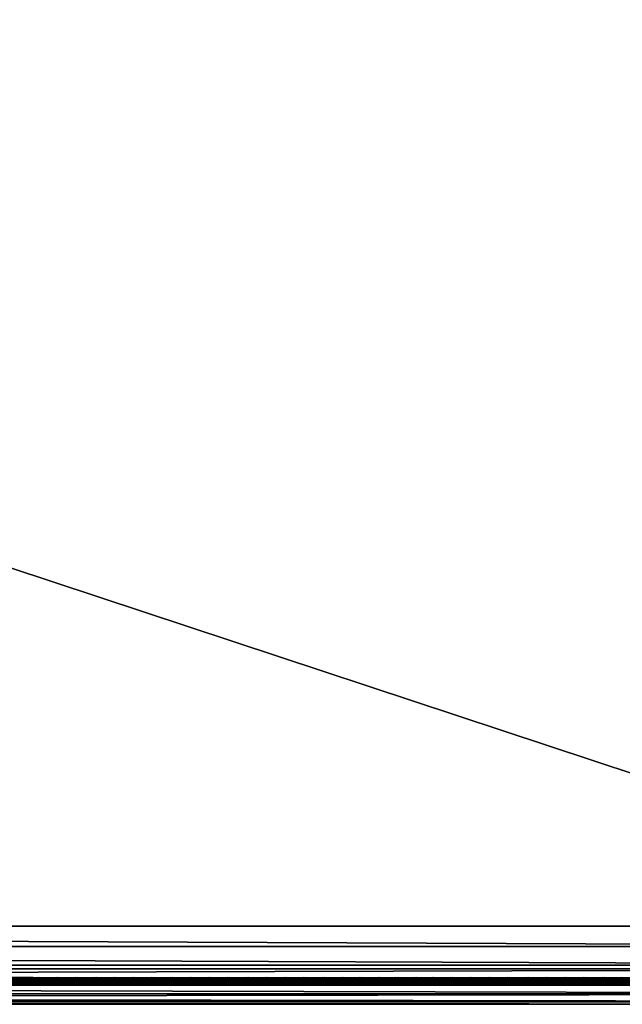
# Model space of a CAD drawing. Header units: inches. Extents: x 0 to 69, y -28.1 to 0.
# Tile 299 of 451: x 51.8 to 60.3, y -28 to -14.1. Entities that reach past the tile are written whole.
import ezdxf

# ---------------------------------------------------------------- set-up
doc = ezdxf.new("R2010")
doc.units = ezdxf.units.IN
doc.header["$LTSCALE"] = 0.03937
doc.header["$MEASUREMENT"] = 0
for name, color, linetype in [('A-FURN-3-ST', 151, 'Continuous'), ('A-FURN-3-ST-SEAM', 250, 'Continuous'), ('A-FURN-3-STITCH', 15, 'Continuous')]:
    doc.layers.add(name, color=color, linetype=linetype)

msp = doc.modelspace()

# ---------------------------------------------------------------- meshes
at = {"layer": 'A-FURN-3-ST'}
mesh = msp.add_polyface(dxfattribs=at)
corners = [(0.25, -5.459, 18), (68.75, -5.459, 18), (0.25, -5.175, 17.963), (68.75, -5.175, 17.963), (0.25, -4.909, 17.853), (68.75, -4.909, 17.853), (0.25, -4.682, 17.678), (68.75, -4.682, 17.678), (0.25, -4.507, 17.45), (68.75, -4.507, 17.45), (0.25, -4.397, 17.185), (68.75, -4.397, 17.185), (0.25, -4.359, 16.901), (68.75, -4.35, 5.5), (0.25, -4.35, 5.5), (0.25, -4.388, 5.309), (68.75, -4.388, 5.309), (0.25, -4.497, 5.147), (68.75, -4.497, 5.147), (0.25, -4.659, 5.038), (68.75, -4.659, 5.038), (0.25, -4.85, 5), (0.25, -27.51, 5), (0.125, -4.85, 5.033), (0.125, -27.51, 5.033), (0.033, -4.85, 5.125), (0.033, -4.504, 5.357), (0.125, -4.384, 5.5), (0.125, -4.419, 5.322), (0.125, -4.52, 5.17), (0.125, -4.672, 5.069), (0.033, -4.484, 16.901), (0.125, -4.393, 16.901), (0.125, -4.429, 17.177), (0.033, -5.207, 17.842), (0.125, -5.459, 17.967), (0.125, -5.183, 17.93), (0.033, -4.77, 17.59), (0.125, -4.705, 17.654), (0.125, -4.536, 17.434), (0.033, -4.615, 17.388), (0.033, -4.518, 17.153), (0.125, -4.926, 17.824), (0.125, -26.91, 17.967), (0.25, -26.91, 18)]
mesh.append_faces([[corners[k] for k in face] for face in [(0, 1, 2), (2, 3, 4), (4, 5, 6), (6, 7, 8), (8, 9, 10), (10, 11, 12), (12, 13, 14), (14, 13, 15), (15, 16, 17), (17, 18, 19), (19, 20, 21), (21, 22, 23), (23, 24, 25), (26, 27, 28), (28, 27, 14), (28, 14, 15), (28, 15, 29), (29, 15, 17), (29, 17, 30), (30, 17, 19), (30, 19, 23), (23, 19, 21), (23, 25, 30), (27, 31, 32), (27, 32, 14), (14, 32, 12), (31, 33, 32), (32, 33, 10), (32, 10, 12), (34, 35, 36), (37, 38, 39, 40), (40, 39, 33, 41), (35, 0, 36), (36, 0, 2), (36, 2, 42), (42, 2, 4), (42, 4, 38), (38, 4, 6), (38, 6, 39), (39, 6, 8), (39, 8, 33), (33, 8, 10), (35, 43, 0), (44, 1, 0)]])
mesh = msp.add_polyface(dxfattribs=at)
corners = [(68.875, -4.85, 5.033), (68.875, -27.51, 5.033), (68.75, -4.85, 5), (68.75, -4.35, 5.5), (68.875, -4.384, 5.5), (68.75, -4.388, 5.309), (68.875, -4.419, 5.322), (68.75, -4.497, 5.147), (68.875, -4.52, 5.17), (68.75, -4.659, 5.038), (68.875, -4.672, 5.069), (68.967, -4.707, 5.154), (68.967, -4.475, 5.5), (68.967, -4.504, 5.357), (68.967, -4.585, 5.235), (68.75, -4.359, 16.901), (68.875, -4.393, 16.901), (68.75, -5.459, 18), (68.875, -5.459, 17.967), (68.75, -5.175, 17.963), (68.875, -5.183, 17.93), (68.75, -4.909, 17.853), (68.875, -4.926, 17.824), (68.75, -4.682, 17.678), (68.875, -4.705, 17.654), (68.75, -4.507, 17.45), (68.875, -4.536, 17.434), (68.75, -4.397, 17.185), (68.875, -4.429, 17.177), (68.967, -4.518, 17.153), (68.967, -5.459, 17.875), (68.75, -26.91, 18), (68.875, -26.91, 17.967), (0.25, -5.175, 17.963), (0.25, -4.909, 17.853), (0.25, -4.682, 17.678), (0.25, -4.507, 17.45), (0.25, -4.397, 17.185), (0.25, -4.359, 16.901), (0.25, -4.388, 5.309), (0.25, -4.497, 5.147), (0.25, -4.659, 5.038), (0.25, -4.85, 5), (68.75, -27.51, 5)]
mesh.append_faces([[corners[k] for k in face] for face in [(0, 1, 2), (3, 4, 5), (5, 4, 6), (5, 6, 7), (7, 6, 8), (7, 8, 9), (9, 8, 10), (9, 10, 2), (2, 10, 0), (0, 10, 11), (12, 6, 4), (8, 6, 13, 14), (3, 15, 4), (4, 15, 16), (4, 16, 12), (17, 18, 19), (19, 18, 20), (19, 20, 21), (21, 20, 22), (21, 22, 23), (23, 22, 24), (23, 24, 25), (25, 24, 26), (25, 26, 27), (27, 26, 28), (27, 28, 15), (15, 28, 16), (16, 28, 29), (18, 30, 20), (17, 31, 18), (18, 32, 30), (33, 17, 19), (34, 19, 21), (35, 21, 23), (36, 23, 25), (37, 25, 27), (38, 27, 15), (15, 3, 38), (39, 3, 5), (40, 5, 7), (41, 7, 9), (42, 9, 2), (2, 43, 42)]])
mesh = msp.add_polyface(dxfattribs=at)
corners = [(0.25, -4.85, 5), (68.75, -27.51, 5), (0.25, -27.51, 5), (0.125, -4.85, 5.033), (0.125, -27.51, 5.033), (0.25, -28.01, 5.5), (0.125, -27.977, 5.5), (0.25, -27.972, 5.309), (0.125, -27.941, 5.321), (0.25, -27.864, 5.146), (0.125, -27.84, 5.17), (0.25, -27.701, 5.038), (0.125, -27.689, 5.069), (0.033, -27.654, 5.154), (0.033, -27.885, 5.5), (0.25, -28.01, 16.9), (0.125, -27.977, 16.9), (0.25, -26.91, 18), (0.125, -26.91, 17.967), (0.25, -27.195, 17.963), (0.125, -27.186, 17.93), (0.25, -27.46, 17.853), (0.125, -27.443, 17.824), (0.25, -27.688, 17.678), (0.125, -27.664, 17.654), (0.25, -27.863, 17.45), (0.125, -27.834, 17.433), (0.25, -27.973, 17.185), (0.125, -27.94, 17.176), (0.033, -27.852, 17.152), (0.033, -26.91, 17.875), (0.033, -27.599, 17.589), (0.033, -27.754, 17.387), (0.125, -5.459, 17.967), (0.25, -5.459, 18), (68.75, -28.01, 16.9), (68.75, -27.973, 17.185), (68.75, -27.863, 17.45), (68.75, -27.688, 17.678), (68.75, -27.46, 17.853), (68.75, -27.195, 17.963), (68.75, -27.701, 5.038), (68.75, -27.864, 5.146), (68.75, -27.972, 5.309)]
mesh.append_faces([[corners[k] for k in face] for face in [(0, 1, 2), (3, 2, 4), (5, 6, 7), (7, 6, 8), (7, 8, 9), (9, 8, 10), (9, 10, 11), (11, 10, 12), (11, 12, 2), (2, 12, 4), (4, 12, 13), (14, 8, 6), (5, 15, 6), (6, 15, 16), (6, 16, 14), (17, 18, 19), (19, 18, 20), (19, 20, 21), (21, 20, 22), (21, 22, 23), (23, 22, 24), (23, 24, 25), (25, 24, 26), (25, 26, 27), (27, 26, 28), (27, 28, 15), (15, 28, 16), (16, 28, 29), (18, 30, 20), (24, 31, 32, 26), (26, 32, 29, 28), (33, 30, 18), (34, 18, 17), (15, 35, 27), (27, 36, 25), (25, 37, 23), (23, 38, 21), (21, 39, 19), (19, 40, 17), (5, 35, 15), (2, 1, 11), (11, 41, 9), (9, 42, 7), (7, 43, 5)]])
mesh = msp.add_polyface(dxfattribs=at)
corners = [(68.875, -4.85, 5.033), (68.967, -27.51, 5.125), (68.875, -27.51, 5.033), (68.75, -4.85, 5), (68.75, -27.51, 5), (68.967, -27.856, 5.356), (68.875, -27.977, 5.5), (68.875, -27.941, 5.321), (68.75, -28.01, 5.5), (68.75, -27.972, 5.309), (68.875, -27.84, 5.17), (68.75, -27.864, 5.146), (68.875, -27.689, 5.069), (68.75, -27.701, 5.038), (68.967, -27.654, 5.154), (68.967, -27.775, 5.235), (68.967, -27.885, 16.9), (68.875, -27.977, 16.9), (68.75, -28.01, 16.9), (68.875, -27.94, 17.176), (68.75, -27.973, 17.185), (68.967, -27.162, 17.842), (68.875, -26.91, 17.967), (68.875, -27.186, 17.93), (68.75, -26.91, 18), (68.75, -27.195, 17.963), (68.875, -27.443, 17.824), (68.75, -27.46, 17.853), (68.875, -27.664, 17.654), (68.75, -27.688, 17.678), (68.875, -27.834, 17.433), (68.75, -27.863, 17.45), (68.875, -5.459, 17.967), (0.25, -27.973, 17.185), (0.25, -27.863, 17.45), (0.25, -27.688, 17.678), (0.25, -27.46, 17.853), (0.25, -27.195, 17.963), (0.25, -26.91, 18), (0.25, -28.01, 5.5), (0.25, -27.701, 5.038), (0.25, -27.864, 5.146), (0.25, -27.972, 5.309), (68.75, -5.459, 18)]
mesh.append_faces([[corners[k] for k in face] for face in [(0, 1, 2), (3, 2, 4), (5, 6, 7), (7, 6, 8), (7, 8, 9), (7, 9, 10), (10, 9, 11), (10, 11, 12), (12, 11, 13), (12, 13, 2), (2, 13, 4), (2, 1, 12), (12, 14, 15, 10), (6, 16, 17), (6, 17, 8), (8, 17, 18), (16, 19, 17), (17, 19, 20), (17, 20, 18), (21, 22, 23), (22, 24, 23), (23, 24, 25), (23, 25, 26), (26, 25, 27), (26, 27, 28), (28, 27, 29), (28, 29, 30), (30, 29, 31), (30, 31, 19), (19, 31, 20), (32, 24, 22), (33, 18, 20), (34, 20, 31), (35, 31, 29), (36, 29, 27), (37, 27, 25), (38, 25, 24), (8, 18, 39), (40, 4, 13), (41, 13, 11), (42, 11, 9), (39, 9, 8), (24, 43, 38)]])
at = {"layer": 'A-FURN-3-ST-SEAM'}
mesh = msp.add_polyface(dxfattribs=at)
corners = [(61.25, -27.639, 17.671), (65, -27.644, 17.654), (61.25, -27.644, 17.654), (36.375, -27.639, 17.671), (36.375, -27.644, 17.654), (34.5, -27.639, 17.671), (36.375, -27.671, 17.631), (36.375, -27.656, 17.64), (61.25, -27.656, 17.64), (61.25, -27.671, 17.631), (61.25, -27.688, 17.628), (36.375, -27.688, 17.628), (36.375, -27.721, 17.641), (36.375, -27.706, 17.631), (61.25, -27.706, 17.631), (61.25, -27.721, 17.641), (61.25, -27.738, 17.671), (36.375, -27.738, 17.671), (34.5, -27.729, 17.705), (34.5, -27.737, 17.689), (36.375, -27.737, 17.689), (36.375, -27.729, 17.705), (61.25, -27.737, 17.689), (61.25, -27.729, 17.705), (34.5, -27.642, 17.697), (36.375, -27.642, 17.697), (61.25, -27.642, 17.697), (65, -27.639, 17.671), (65, -27.738, 17.671), (65, -27.737, 17.689), (65, -27.656, 17.64), (34.5, -27.656, 17.64), (34.5, -27.644, 17.654), (65, -27.652, 17.712), (65, -27.642, 17.697), (61.25, -27.652, 17.712), (36.375, -27.652, 17.712), (34.5, -27.652, 17.712), (65, -27.666, 17.722), (61.25, -27.666, 17.722), (36.375, -27.666, 17.722), (34.5, -27.666, 17.722), (65, -27.701, 17.726), (61.25, -27.701, 17.726), (36.375, -27.701, 17.726), (34.5, -27.701, 17.726), (61.25, -27.717, 17.718), (36.375, -27.717, 17.718), (34.5, -27.717, 17.718)]
mesh.append_faces([[corners[k] for k in face] for face in [(0, 1, 2), (0, 2, 3), (3, 2, 4), (3, 4, 5), (3, 24, 25), (3, 25, 0), (0, 25, 26), (0, 26, 27)]])
mesh.append_faces([[corners[k] for k in face] for face in [(6, 7, 8, 9), (9, 10, 11, 6), (12, 13, 14, 15), (15, 16, 17, 12), (18, 19, 20, 21), (21, 20, 22, 23), (16, 22, 20, 17), (10, 14, 13, 11), (2, 8, 7, 4), (4, 7, 31, 32), (35, 26, 25, 36), (36, 25, 24, 37), (39, 35, 36, 40), (40, 36, 37, 41), (43, 39, 40, 44), (44, 40, 41, 45), (46, 43, 44, 47), (47, 44, 45, 48), (23, 46, 47, 21), (21, 47, 48, 18)]], dxfattribs={"vtx0": -1, "vtx2": -1})
mesh.append_faces([[corners[k] for k in face] for face in [(28, 29, 22, 16), (1, 30, 8, 2), (33, 34, 26, 35), (38, 33, 35, 39), (42, 38, 39, 43)]], dxfattribs={"vtx2": -1})
at = {"layer": 'A-FURN-3-STITCH'}
mesh = msp.add_polymesh((7, 4), dxfattribs=at)
for k, corner in enumerate([(52.034, -27.643, 17.715), (52.034, -27.641, 17.717), (52.034, -27.636, 17.72), (52.034, -27.634, 17.721), (51.996, -27.647, 17.722), (51.996, -27.647, 17.727), (51.996, -27.643, 17.73), (51.996, -27.638, 17.728), (51.957, -27.65, 17.726), (51.957, -27.65, 17.731), (51.957, -27.646, 17.734), (51.957, -27.641, 17.732), (51.918, -27.65, 17.728), (51.918, -27.651, 17.733), (51.918, -27.647, 17.736), (51.918, -27.642, 17.734), (51.879, -27.65, 17.727), (51.879, -27.65, 17.732), (51.879, -27.646, 17.735), (51.879, -27.641, 17.733), (51.84, -27.647, 17.724), (51.84, -27.647, 17.729), (51.84, -27.643, 17.732), (51.84, -27.638, 17.729), (51.801, -27.643, 17.718), (51.801, -27.641, 17.719), (51.801, -27.636, 17.722), (51.801, -27.634, 17.723)]):
    mesh.set_mesh_vertex(divmod(k, 4), corner)
mesh = msp.add_polymesh((7, 4), dxfattribs=at)
for k, corner in enumerate([(52.302, -27.643, 17.715), (52.302, -27.641, 17.717), (52.302, -27.636, 17.72), (52.302, -27.634, 17.721), (52.263, -27.647, 17.722), (52.264, -27.647, 17.727), (52.264, -27.643, 17.73), (52.264, -27.638, 17.728), (52.225, -27.65, 17.726), (52.225, -27.65, 17.731), (52.225, -27.646, 17.734), (52.225, -27.641, 17.732), (52.186, -27.65, 17.728), (52.186, -27.651, 17.733), (52.186, -27.647, 17.736), (52.186, -27.642, 17.734), (52.147, -27.65, 17.727), (52.147, -27.65, 17.732), (52.147, -27.646, 17.735), (52.147, -27.641, 17.733), (52.108, -27.647, 17.724), (52.108, -27.647, 17.729), (52.108, -27.643, 17.732), (52.108, -27.638, 17.729), (52.069, -27.643, 17.718), (52.069, -27.641, 17.719), (52.069, -27.636, 17.722), (52.069, -27.634, 17.723)]):
    mesh.set_mesh_vertex(divmod(k, 4), corner)
mesh = msp.add_polymesh((7, 4), dxfattribs=at)
for k, corner in enumerate([(52.57, -27.643, 17.715), (52.57, -27.641, 17.717), (52.57, -27.636, 17.72), (52.57, -27.634, 17.721), (52.531, -27.647, 17.722), (52.531, -27.647, 17.727), (52.531, -27.643, 17.73), (52.531, -27.638, 17.728), (52.493, -27.65, 17.726), (52.493, -27.65, 17.731), (52.493, -27.646, 17.734), (52.493, -27.641, 17.732), (52.453, -27.65, 17.728), (52.454, -27.651, 17.733), (52.454, -27.647, 17.736), (52.454, -27.642, 17.734), (52.414, -27.65, 17.727), (52.414, -27.65, 17.732), (52.414, -27.646, 17.735), (52.414, -27.641, 17.733), (52.376, -27.647, 17.724), (52.376, -27.647, 17.729), (52.376, -27.643, 17.732), (52.376, -27.638, 17.729), (52.337, -27.643, 17.718), (52.337, -27.641, 17.719), (52.337, -27.636, 17.722), (52.337, -27.634, 17.723)]):
    mesh.set_mesh_vertex(divmod(k, 4), corner)
mesh = msp.add_polymesh((7, 4), dxfattribs=at)
for k, corner in enumerate([(52.837, -27.643, 17.715), (52.837, -27.641, 17.717), (52.838, -27.636, 17.72), (52.838, -27.634, 17.721), (52.799, -27.647, 17.722), (52.799, -27.647, 17.727), (52.799, -27.643, 17.73), (52.799, -27.638, 17.728), (52.76, -27.65, 17.726), (52.76, -27.65, 17.731), (52.76, -27.646, 17.734), (52.76, -27.641, 17.732), (52.721, -27.65, 17.728), (52.721, -27.651, 17.733), (52.721, -27.647, 17.736), (52.721, -27.642, 17.734), (52.682, -27.65, 17.727), (52.682, -27.65, 17.732), (52.682, -27.646, 17.735), (52.682, -27.641, 17.733), (52.643, -27.647, 17.724), (52.643, -27.647, 17.729), (52.643, -27.643, 17.732), (52.643, -27.638, 17.729), (52.605, -27.643, 17.718), (52.605, -27.641, 17.719), (52.605, -27.636, 17.722), (52.605, -27.634, 17.723)]):
    mesh.set_mesh_vertex(divmod(k, 4), corner)
mesh = msp.add_polymesh((7, 4), dxfattribs=at)
for k, corner in enumerate([(53.105, -27.643, 17.715), (53.105, -27.641, 17.717), (53.105, -27.636, 17.72), (53.105, -27.634, 17.721), (53.067, -27.647, 17.722), (53.067, -27.647, 17.727), (53.067, -27.643, 17.73), (53.067, -27.638, 17.728), (53.028, -27.65, 17.726), (53.028, -27.65, 17.731), (53.028, -27.646, 17.734), (53.028, -27.641, 17.732), (52.989, -27.65, 17.728), (52.989, -27.651, 17.733), (52.989, -27.647, 17.736), (52.989, -27.642, 17.734), (52.95, -27.65, 17.727), (52.95, -27.65, 17.732), (52.95, -27.646, 17.735), (52.95, -27.641, 17.733), (52.911, -27.647, 17.724), (52.911, -27.647, 17.729), (52.911, -27.643, 17.732), (52.911, -27.638, 17.729), (52.873, -27.643, 17.718), (52.873, -27.641, 17.719), (52.873, -27.636, 17.722), (52.873, -27.634, 17.723)]):
    mesh.set_mesh_vertex(divmod(k, 4), corner)
mesh = msp.add_polymesh((7, 4), dxfattribs=at)
for k, corner in enumerate([(53.373, -27.643, 17.715), (53.373, -27.641, 17.717), (53.373, -27.636, 17.72), (53.373, -27.634, 17.721), (53.335, -27.647, 17.722), (53.335, -27.647, 17.727), (53.335, -27.643, 17.73), (53.335, -27.638, 17.728), (53.296, -27.65, 17.726), (53.296, -27.65, 17.731), (53.296, -27.646, 17.734), (53.296, -27.641, 17.732), (53.257, -27.65, 17.728), (53.257, -27.651, 17.733), (53.257, -27.647, 17.736), (53.257, -27.642, 17.734), (53.218, -27.65, 17.727), (53.218, -27.65, 17.732), (53.218, -27.646, 17.735), (53.218, -27.641, 17.733), (53.179, -27.647, 17.724), (53.179, -27.647, 17.729), (53.179, -27.643, 17.732), (53.179, -27.638, 17.729), (53.141, -27.643, 17.718), (53.141, -27.641, 17.719), (53.141, -27.636, 17.722), (53.141, -27.634, 17.723)]):
    mesh.set_mesh_vertex(divmod(k, 4), corner)
mesh = msp.add_polymesh((7, 4), dxfattribs=at)
for k, corner in enumerate([(53.641, -27.643, 17.715), (53.641, -27.641, 17.717), (53.641, -27.636, 17.72), (53.641, -27.634, 17.721), (53.603, -27.647, 17.722), (53.603, -27.647, 17.727), (53.603, -27.643, 17.73), (53.603, -27.638, 17.728), (53.564, -27.65, 17.726), (53.564, -27.65, 17.731), (53.564, -27.646, 17.734), (53.564, -27.641, 17.732), (53.525, -27.65, 17.728), (53.525, -27.651, 17.733), (53.525, -27.647, 17.736), (53.525, -27.642, 17.734), (53.486, -27.65, 17.727), (53.486, -27.65, 17.732), (53.486, -27.646, 17.735), (53.486, -27.641, 17.733), (53.447, -27.647, 17.724), (53.447, -27.647, 17.729), (53.447, -27.643, 17.732), (53.447, -27.638, 17.729), (53.409, -27.643, 17.718), (53.409, -27.641, 17.719), (53.409, -27.636, 17.722), (53.409, -27.634, 17.723)]):
    mesh.set_mesh_vertex(divmod(k, 4), corner)
mesh = msp.add_polymesh((7, 4), dxfattribs=at)
for k, corner in enumerate([(53.909, -27.643, 17.715), (53.909, -27.641, 17.717), (53.909, -27.636, 17.72), (53.909, -27.634, 17.721), (53.871, -27.647, 17.722), (53.871, -27.647, 17.727), (53.871, -27.643, 17.73), (53.871, -27.638, 17.728), (53.832, -27.65, 17.726), (53.832, -27.65, 17.731), (53.832, -27.646, 17.734), (53.832, -27.641, 17.732), (53.793, -27.65, 17.728), (53.793, -27.651, 17.733), (53.793, -27.647, 17.736), (53.793, -27.642, 17.734), (53.754, -27.65, 17.727), (53.754, -27.65, 17.732), (53.754, -27.646, 17.735), (53.754, -27.641, 17.733), (53.715, -27.647, 17.724), (53.715, -27.647, 17.729), (53.715, -27.643, 17.732), (53.715, -27.638, 17.729), (53.676, -27.643, 17.718), (53.676, -27.641, 17.719), (53.676, -27.636, 17.722), (53.676, -27.634, 17.723)]):
    mesh.set_mesh_vertex(divmod(k, 4), corner)
mesh = msp.add_polymesh((7, 4), dxfattribs=at)
for k, corner in enumerate([(54.177, -27.643, 17.715), (54.177, -27.641, 17.717), (54.177, -27.636, 17.72), (54.177, -27.634, 17.721), (54.138, -27.647, 17.722), (54.139, -27.647, 17.727), (54.139, -27.643, 17.73), (54.139, -27.638, 17.728), (54.1, -27.65, 17.726), (54.1, -27.65, 17.731), (54.1, -27.646, 17.734), (54.1, -27.641, 17.732), (54.061, -27.65, 17.728), (54.061, -27.651, 17.733), (54.061, -27.647, 17.736), (54.061, -27.642, 17.734), (54.022, -27.65, 17.727), (54.022, -27.65, 17.732), (54.022, -27.646, 17.735), (54.022, -27.641, 17.733), (53.983, -27.647, 17.724), (53.983, -27.647, 17.729), (53.983, -27.643, 17.732), (53.983, -27.638, 17.729), (53.944, -27.643, 17.718), (53.944, -27.641, 17.719), (53.944, -27.636, 17.722), (53.944, -27.634, 17.723)]):
    mesh.set_mesh_vertex(divmod(k, 4), corner)
mesh = msp.add_polymesh((7, 4), dxfattribs=at)
for k, corner in enumerate([(54.445, -27.643, 17.715), (54.445, -27.641, 17.717), (54.445, -27.636, 17.72), (54.445, -27.634, 17.721), (54.406, -27.647, 17.722), (54.406, -27.647, 17.727), (54.406, -27.643, 17.73), (54.406, -27.638, 17.728), (54.368, -27.65, 17.726), (54.368, -27.65, 17.731), (54.368, -27.646, 17.734), (54.368, -27.641, 17.732), (54.328, -27.65, 17.728), (54.329, -27.651, 17.733), (54.329, -27.647, 17.736), (54.329, -27.642, 17.734), (54.289, -27.65, 17.727), (54.289, -27.65, 17.732), (54.289, -27.646, 17.735), (54.289, -27.641, 17.733), (54.251, -27.647, 17.724), (54.251, -27.647, 17.729), (54.251, -27.643, 17.732), (54.251, -27.638, 17.729), (54.212, -27.643, 17.718), (54.212, -27.641, 17.719), (54.212, -27.636, 17.722), (54.212, -27.634, 17.723)]):
    mesh.set_mesh_vertex(divmod(k, 4), corner)
mesh = msp.add_polymesh((7, 4), dxfattribs=at)
for k, corner in enumerate([(54.712, -27.643, 17.715), (54.712, -27.641, 17.717), (54.713, -27.636, 17.72), (54.713, -27.634, 17.721), (54.674, -27.647, 17.722), (54.674, -27.647, 17.727), (54.674, -27.643, 17.73), (54.674, -27.638, 17.728), (54.635, -27.65, 17.726), (54.635, -27.65, 17.731), (54.635, -27.646, 17.734), (54.635, -27.641, 17.732), (54.596, -27.65, 17.728), (54.596, -27.651, 17.733), (54.596, -27.647, 17.736), (54.596, -27.642, 17.734), (54.557, -27.65, 17.727), (54.557, -27.65, 17.732), (54.557, -27.646, 17.735), (54.557, -27.641, 17.733), (54.518, -27.647, 17.724), (54.518, -27.647, 17.729), (54.518, -27.643, 17.732), (54.518, -27.638, 17.729), (54.48, -27.643, 17.718), (54.48, -27.641, 17.719), (54.48, -27.636, 17.722), (54.48, -27.634, 17.723)]):
    mesh.set_mesh_vertex(divmod(k, 4), corner)
mesh = msp.add_polymesh((7, 4), dxfattribs=at)
for k, corner in enumerate([(54.98, -27.643, 17.715), (54.98, -27.641, 17.717), (54.98, -27.636, 17.72), (54.98, -27.634, 17.721), (54.942, -27.647, 17.722), (54.942, -27.647, 17.727), (54.942, -27.643, 17.73), (54.942, -27.638, 17.728), (54.903, -27.65, 17.726), (54.903, -27.65, 17.731), (54.903, -27.646, 17.734), (54.903, -27.641, 17.732), (54.864, -27.65, 17.728), (54.864, -27.651, 17.733), (54.864, -27.647, 17.736), (54.864, -27.642, 17.734), (54.825, -27.65, 17.727), (54.825, -27.65, 17.732), (54.825, -27.646, 17.735), (54.825, -27.641, 17.733), (54.786, -27.647, 17.724), (54.786, -27.647, 17.729), (54.786, -27.643, 17.732), (54.786, -27.638, 17.729), (54.748, -27.643, 17.718), (54.748, -27.641, 17.719), (54.748, -27.636, 17.722), (54.748, -27.634, 17.723)]):
    mesh.set_mesh_vertex(divmod(k, 4), corner)
mesh = msp.add_polymesh((7, 4), dxfattribs=at)
for k, corner in enumerate([(55.248, -27.643, 17.715), (55.248, -27.641, 17.717), (55.248, -27.636, 17.72), (55.248, -27.634, 17.721), (55.21, -27.647, 17.722), (55.21, -27.647, 17.727), (55.21, -27.643, 17.73), (55.21, -27.638, 17.728), (55.171, -27.65, 17.726), (55.171, -27.65, 17.731), (55.171, -27.646, 17.734), (55.171, -27.641, 17.732), (55.132, -27.65, 17.728), (55.132, -27.651, 17.733), (55.132, -27.647, 17.736), (55.132, -27.642, 17.734), (55.093, -27.65, 17.727), (55.093, -27.65, 17.732), (55.093, -27.646, 17.735), (55.093, -27.641, 17.733), (55.054, -27.647, 17.724), (55.054, -27.647, 17.729), (55.054, -27.643, 17.732), (55.054, -27.638, 17.729), (55.016, -27.643, 17.718), (55.016, -27.641, 17.719), (55.016, -27.636, 17.722), (55.016, -27.634, 17.723)]):
    mesh.set_mesh_vertex(divmod(k, 4), corner)
mesh = msp.add_polymesh((7, 4), dxfattribs=at)
for k, corner in enumerate([(55.516, -27.643, 17.715), (55.516, -27.641, 17.717), (55.516, -27.636, 17.72), (55.516, -27.634, 17.721), (55.478, -27.647, 17.722), (55.478, -27.647, 17.727), (55.478, -27.643, 17.73), (55.478, -27.638, 17.728), (55.439, -27.65, 17.726), (55.439, -27.65, 17.731), (55.439, -27.646, 17.734), (55.439, -27.641, 17.732), (55.4, -27.65, 17.728), (55.4, -27.651, 17.733), (55.4, -27.647, 17.736), (55.4, -27.642, 17.734), (55.361, -27.65, 17.727), (55.361, -27.65, 17.732), (55.361, -27.646, 17.735), (55.361, -27.641, 17.733), (55.322, -27.647, 17.724), (55.322, -27.647, 17.729), (55.322, -27.643, 17.732), (55.322, -27.638, 17.729), (55.284, -27.643, 17.718), (55.284, -27.641, 17.719), (55.284, -27.636, 17.722), (55.284, -27.634, 17.723)]):
    mesh.set_mesh_vertex(divmod(k, 4), corner)
mesh = msp.add_polymesh((7, 4), dxfattribs=at)
for k, corner in enumerate([(55.784, -27.643, 17.715), (55.784, -27.641, 17.717), (55.784, -27.636, 17.72), (55.784, -27.634, 17.721), (55.746, -27.647, 17.722), (55.746, -27.647, 17.727), (55.746, -27.643, 17.73), (55.746, -27.638, 17.728), (55.707, -27.65, 17.726), (55.707, -27.65, 17.731), (55.707, -27.646, 17.734), (55.707, -27.641, 17.732), (55.668, -27.65, 17.728), (55.668, -27.651, 17.733), (55.668, -27.647, 17.736), (55.668, -27.642, 17.734), (55.629, -27.65, 17.727), (55.629, -27.65, 17.732), (55.629, -27.646, 17.735), (55.629, -27.641, 17.733), (55.59, -27.647, 17.724), (55.59, -27.647, 17.729), (55.59, -27.643, 17.732), (55.59, -27.638, 17.729), (55.551, -27.643, 17.718), (55.551, -27.641, 17.719), (55.551, -27.636, 17.722), (55.551, -27.634, 17.723)]):
    mesh.set_mesh_vertex(divmod(k, 4), corner)
mesh = msp.add_polymesh((7, 4), dxfattribs=at)
for k, corner in enumerate([(56.052, -27.643, 17.715), (56.052, -27.641, 17.717), (56.052, -27.636, 17.72), (56.052, -27.634, 17.721), (56.013, -27.647, 17.722), (56.014, -27.647, 17.727), (56.014, -27.643, 17.73), (56.014, -27.638, 17.728), (55.975, -27.65, 17.726), (55.975, -27.65, 17.731), (55.975, -27.646, 17.734), (55.975, -27.641, 17.732), (55.936, -27.65, 17.728), (55.936, -27.651, 17.733), (55.936, -27.647, 17.736), (55.936, -27.642, 17.734), (55.897, -27.65, 17.727), (55.897, -27.65, 17.732), (55.897, -27.646, 17.735), (55.897, -27.641, 17.733), (55.858, -27.647, 17.724), (55.858, -27.647, 17.729), (55.858, -27.643, 17.732), (55.858, -27.638, 17.729), (55.819, -27.643, 17.718), (55.819, -27.641, 17.719), (55.819, -27.636, 17.722), (55.819, -27.634, 17.723)]):
    mesh.set_mesh_vertex(divmod(k, 4), corner)
mesh = msp.add_polymesh((7, 4), dxfattribs=at)
for k, corner in enumerate([(56.32, -27.643, 17.715), (56.32, -27.641, 17.717), (56.32, -27.636, 17.72), (56.32, -27.634, 17.721), (56.281, -27.647, 17.722), (56.281, -27.647, 17.727), (56.281, -27.643, 17.73), (56.281, -27.638, 17.728), (56.243, -27.65, 17.726), (56.243, -27.65, 17.731), (56.243, -27.646, 17.734), (56.243, -27.641, 17.732), (56.203, -27.65, 17.728), (56.204, -27.651, 17.733), (56.204, -27.647, 17.736), (56.204, -27.642, 17.734), (56.164, -27.65, 17.727), (56.164, -27.65, 17.732), (56.164, -27.646, 17.735), (56.164, -27.641, 17.733), (56.126, -27.647, 17.724), (56.126, -27.647, 17.729), (56.126, -27.643, 17.732), (56.126, -27.638, 17.729), (56.087, -27.643, 17.718), (56.087, -27.641, 17.719), (56.087, -27.636, 17.722), (56.087, -27.634, 17.723)]):
    mesh.set_mesh_vertex(divmod(k, 4), corner)
mesh = msp.add_polymesh((7, 4), dxfattribs=at)
for k, corner in enumerate([(56.579, -27.643, 17.715), (56.579, -27.641, 17.717), (56.579, -27.636, 17.72), (56.579, -27.634, 17.721), (56.54, -27.647, 17.722), (56.54, -27.647, 17.727), (56.54, -27.643, 17.73), (56.54, -27.638, 17.728), (56.502, -27.65, 17.726), (56.502, -27.65, 17.731), (56.502, -27.646, 17.734), (56.502, -27.641, 17.732), (56.462, -27.65, 17.728), (56.463, -27.651, 17.733), (56.463, -27.647, 17.736), (56.463, -27.642, 17.734), (56.423, -27.65, 17.727), (56.423, -27.65, 17.732), (56.423, -27.646, 17.735), (56.423, -27.641, 17.733), (56.385, -27.647, 17.724), (56.385, -27.647, 17.729), (56.385, -27.643, 17.732), (56.385, -27.638, 17.729), (56.346, -27.643, 17.718), (56.346, -27.641, 17.719), (56.346, -27.636, 17.722), (56.346, -27.634, 17.723)]):
    mesh.set_mesh_vertex(divmod(k, 4), corner)
mesh = msp.add_polymesh((7, 4), dxfattribs=at)
for k, corner in enumerate([(56.838, -27.643, 17.715), (56.838, -27.641, 17.717), (56.838, -27.636, 17.72), (56.838, -27.634, 17.721), (56.799, -27.647, 17.722), (56.799, -27.647, 17.727), (56.799, -27.643, 17.73), (56.799, -27.638, 17.728), (56.761, -27.65, 17.726), (56.761, -27.65, 17.731), (56.761, -27.646, 17.734), (56.761, -27.641, 17.732), (56.721, -27.65, 17.728), (56.721, -27.651, 17.733), (56.722, -27.647, 17.736), (56.721, -27.642, 17.734), (56.682, -27.65, 17.727), (56.682, -27.65, 17.732), (56.682, -27.646, 17.735), (56.682, -27.641, 17.733), (56.644, -27.647, 17.724), (56.644, -27.647, 17.729), (56.644, -27.643, 17.732), (56.644, -27.638, 17.729), (56.605, -27.643, 17.718), (56.605, -27.641, 17.719), (56.605, -27.636, 17.722), (56.605, -27.634, 17.723)]):
    mesh.set_mesh_vertex(divmod(k, 4), corner)
mesh = msp.add_polymesh((7, 4), dxfattribs=at)
for k, corner in enumerate([(57.087, -27.643, 17.715), (57.087, -27.641, 17.717), (57.088, -27.636, 17.72), (57.088, -27.634, 17.721), (57.049, -27.647, 17.722), (57.049, -27.647, 17.727), (57.049, -27.643, 17.73), (57.049, -27.638, 17.728), (57.01, -27.65, 17.726), (57.01, -27.65, 17.731), (57.01, -27.646, 17.734), (57.01, -27.641, 17.732), (56.971, -27.65, 17.728), (56.971, -27.651, 17.733), (56.971, -27.647, 17.736), (56.971, -27.642, 17.734), (56.932, -27.65, 17.727), (56.932, -27.65, 17.732), (56.932, -27.646, 17.735), (56.932, -27.641, 17.733), (56.893, -27.647, 17.724), (56.893, -27.647, 17.729), (56.893, -27.643, 17.732), (56.893, -27.638, 17.729), (56.855, -27.643, 17.718), (56.855, -27.641, 17.719), (56.855, -27.636, 17.722), (56.855, -27.634, 17.723)]):
    mesh.set_mesh_vertex(divmod(k, 4), corner)
mesh = msp.add_polymesh((7, 4), dxfattribs=at)
for k, corner in enumerate([(57.355, -27.643, 17.715), (57.355, -27.641, 17.717), (57.355, -27.636, 17.72), (57.355, -27.634, 17.721), (57.317, -27.647, 17.722), (57.317, -27.647, 17.727), (57.317, -27.643, 17.73), (57.317, -27.638, 17.728), (57.278, -27.65, 17.726), (57.278, -27.65, 17.731), (57.278, -27.646, 17.734), (57.278, -27.641, 17.732), (57.239, -27.65, 17.728), (57.239, -27.651, 17.733), (57.239, -27.647, 17.736), (57.239, -27.642, 17.734), (57.2, -27.65, 17.727), (57.2, -27.65, 17.732), (57.2, -27.646, 17.735), (57.2, -27.641, 17.733), (57.161, -27.647, 17.724), (57.161, -27.647, 17.729), (57.161, -27.643, 17.732), (57.161, -27.638, 17.729), (57.123, -27.643, 17.718), (57.123, -27.641, 17.719), (57.123, -27.636, 17.722), (57.123, -27.634, 17.723)]):
    mesh.set_mesh_vertex(divmod(k, 4), corner)
mesh = msp.add_polymesh((7, 4), dxfattribs=at)
for k, corner in enumerate([(57.607, -27.643, 17.715), (57.607, -27.641, 17.717), (57.607, -27.636, 17.72), (57.607, -27.634, 17.721), (57.568, -27.647, 17.722), (57.568, -27.647, 17.727), (57.568, -27.643, 17.73), (57.568, -27.638, 17.728), (57.53, -27.65, 17.726), (57.53, -27.65, 17.731), (57.53, -27.646, 17.734), (57.53, -27.641, 17.732), (57.491, -27.65, 17.728), (57.491, -27.651, 17.733), (57.491, -27.647, 17.736), (57.491, -27.642, 17.734), (57.451, -27.65, 17.727), (57.452, -27.65, 17.732), (57.452, -27.646, 17.735), (57.452, -27.641, 17.733), (57.413, -27.647, 17.724), (57.413, -27.647, 17.729), (57.413, -27.643, 17.732), (57.413, -27.638, 17.729), (57.374, -27.643, 17.718), (57.374, -27.641, 17.719), (57.374, -27.636, 17.722), (57.374, -27.634, 17.723)]):
    mesh.set_mesh_vertex(divmod(k, 4), corner)
mesh = msp.add_polymesh((7, 4), dxfattribs=at)
for k, corner in enumerate([(57.855, -27.643, 17.715), (57.855, -27.641, 17.717), (57.855, -27.636, 17.72), (57.855, -27.634, 17.721), (57.817, -27.647, 17.722), (57.817, -27.647, 17.727), (57.817, -27.643, 17.73), (57.817, -27.638, 17.728), (57.778, -27.65, 17.726), (57.778, -27.65, 17.731), (57.778, -27.646, 17.734), (57.778, -27.641, 17.732), (57.739, -27.65, 17.728), (57.739, -27.651, 17.733), (57.739, -27.647, 17.736), (57.739, -27.642, 17.734), (57.7, -27.65, 17.727), (57.7, -27.65, 17.732), (57.7, -27.646, 17.735), (57.7, -27.641, 17.733), (57.661, -27.647, 17.724), (57.661, -27.647, 17.729), (57.661, -27.643, 17.732), (57.661, -27.638, 17.729), (57.623, -27.643, 17.718), (57.623, -27.641, 17.719), (57.623, -27.636, 17.722), (57.623, -27.634, 17.723)]):
    mesh.set_mesh_vertex(divmod(k, 4), corner)
mesh = msp.add_polymesh((7, 4), dxfattribs=at)
for k, corner in enumerate([(58.123, -27.643, 17.715), (58.123, -27.641, 17.717), (58.123, -27.636, 17.72), (58.123, -27.634, 17.721), (58.085, -27.647, 17.722), (58.085, -27.647, 17.727), (58.085, -27.643, 17.73), (58.085, -27.638, 17.728), (58.046, -27.65, 17.726), (58.046, -27.65, 17.731), (58.046, -27.646, 17.734), (58.046, -27.641, 17.732), (58.007, -27.65, 17.728), (58.007, -27.651, 17.733), (58.007, -27.647, 17.736), (58.007, -27.642, 17.734), (57.968, -27.65, 17.727), (57.968, -27.65, 17.732), (57.968, -27.646, 17.735), (57.968, -27.641, 17.733), (57.929, -27.647, 17.724), (57.929, -27.647, 17.729), (57.929, -27.643, 17.732), (57.929, -27.638, 17.729), (57.891, -27.643, 17.718), (57.891, -27.641, 17.719), (57.891, -27.636, 17.722), (57.891, -27.634, 17.723)]):
    mesh.set_mesh_vertex(divmod(k, 4), corner)
mesh = msp.add_polymesh((7, 4), dxfattribs=at)
for k, corner in enumerate([(58.391, -27.643, 17.715), (58.391, -27.641, 17.717), (58.391, -27.636, 17.72), (58.391, -27.634, 17.721), (58.353, -27.647, 17.722), (58.353, -27.647, 17.727), (58.353, -27.643, 17.73), (58.353, -27.638, 17.728), (58.314, -27.65, 17.726), (58.314, -27.65, 17.731), (58.314, -27.646, 17.734), (58.314, -27.641, 17.732), (58.275, -27.65, 17.728), (58.275, -27.651, 17.733), (58.275, -27.647, 17.736), (58.275, -27.642, 17.734), (58.236, -27.65, 17.727), (58.236, -27.65, 17.732), (58.236, -27.646, 17.735), (58.236, -27.641, 17.733), (58.197, -27.647, 17.724), (58.197, -27.647, 17.729), (58.197, -27.643, 17.732), (58.197, -27.638, 17.729), (58.159, -27.643, 17.718), (58.159, -27.641, 17.719), (58.159, -27.636, 17.722), (58.159, -27.634, 17.723)]):
    mesh.set_mesh_vertex(divmod(k, 4), corner)
mesh = msp.add_polymesh((7, 4), dxfattribs=at)
for k, corner in enumerate([(58.659, -27.643, 17.715), (58.659, -27.641, 17.717), (58.659, -27.636, 17.72), (58.659, -27.634, 17.721), (58.621, -27.647, 17.722), (58.621, -27.647, 17.727), (58.621, -27.643, 17.73), (58.621, -27.638, 17.728), (58.582, -27.65, 17.726), (58.582, -27.65, 17.731), (58.582, -27.646, 17.734), (58.582, -27.641, 17.732), (58.543, -27.65, 17.728), (58.543, -27.651, 17.733), (58.543, -27.647, 17.736), (58.543, -27.642, 17.734), (58.504, -27.65, 17.727), (58.504, -27.65, 17.732), (58.504, -27.646, 17.735), (58.504, -27.641, 17.733), (58.465, -27.647, 17.724), (58.465, -27.647, 17.729), (58.465, -27.643, 17.732), (58.465, -27.638, 17.729), (58.426, -27.643, 17.718), (58.426, -27.641, 17.719), (58.426, -27.636, 17.722), (58.426, -27.634, 17.723)]):
    mesh.set_mesh_vertex(divmod(k, 4), corner)
mesh = msp.add_polymesh((7, 4), dxfattribs=at)
for k, corner in enumerate([(58.927, -27.643, 17.715), (58.927, -27.641, 17.717), (58.927, -27.636, 17.72), (58.927, -27.634, 17.721), (58.888, -27.647, 17.722), (58.889, -27.647, 17.727), (58.889, -27.643, 17.73), (58.889, -27.638, 17.728), (58.85, -27.65, 17.726), (58.85, -27.65, 17.731), (58.85, -27.646, 17.734), (58.85, -27.641, 17.732), (58.811, -27.65, 17.728), (58.811, -27.651, 17.733), (58.811, -27.647, 17.736), (58.811, -27.642, 17.734), (58.772, -27.65, 17.727), (58.772, -27.65, 17.732), (58.772, -27.646, 17.735), (58.772, -27.641, 17.733), (58.733, -27.647, 17.724), (58.733, -27.647, 17.729), (58.733, -27.643, 17.732), (58.733, -27.638, 17.729), (58.694, -27.643, 17.718), (58.694, -27.641, 17.719), (58.694, -27.636, 17.722), (58.694, -27.634, 17.723)]):
    mesh.set_mesh_vertex(divmod(k, 4), corner)
mesh = msp.add_polymesh((7, 4), dxfattribs=at)
for k, corner in enumerate([(59.195, -27.643, 17.715), (59.195, -27.641, 17.717), (59.195, -27.636, 17.72), (59.195, -27.634, 17.721), (59.156, -27.647, 17.722), (59.156, -27.647, 17.727), (59.156, -27.643, 17.73), (59.156, -27.638, 17.728), (59.118, -27.65, 17.726), (59.118, -27.65, 17.731), (59.118, -27.646, 17.734), (59.118, -27.641, 17.732), (59.078, -27.65, 17.728), (59.079, -27.651, 17.733), (59.079, -27.647, 17.736), (59.079, -27.642, 17.734), (59.039, -27.65, 17.727), (59.039, -27.65, 17.732), (59.039, -27.646, 17.735), (59.039, -27.641, 17.733), (59.001, -27.647, 17.724), (59.001, -27.647, 17.729), (59.001, -27.643, 17.732), (59.001, -27.638, 17.729), (58.962, -27.643, 17.718), (58.962, -27.641, 17.719), (58.962, -27.636, 17.722), (58.962, -27.634, 17.723)]):
    mesh.set_mesh_vertex(divmod(k, 4), corner)
mesh = msp.add_polymesh((7, 4), dxfattribs=at)
for k, corner in enumerate([(59.462, -27.643, 17.715), (59.462, -27.641, 17.717), (59.463, -27.636, 17.72), (59.463, -27.634, 17.721), (59.424, -27.647, 17.722), (59.424, -27.647, 17.727), (59.424, -27.643, 17.73), (59.424, -27.638, 17.728), (59.385, -27.65, 17.726), (59.385, -27.65, 17.731), (59.385, -27.646, 17.734), (59.385, -27.641, 17.732), (59.346, -27.65, 17.728), (59.346, -27.651, 17.733), (59.346, -27.647, 17.736), (59.346, -27.642, 17.734), (59.307, -27.65, 17.727), (59.307, -27.65, 17.732), (59.307, -27.646, 17.735), (59.307, -27.641, 17.733), (59.268, -27.647, 17.724), (59.268, -27.647, 17.729), (59.268, -27.643, 17.732), (59.268, -27.638, 17.729), (59.23, -27.643, 17.718), (59.23, -27.641, 17.719), (59.23, -27.636, 17.722), (59.23, -27.634, 17.723)]):
    mesh.set_mesh_vertex(divmod(k, 4), corner)
mesh = msp.add_polymesh((7, 4), dxfattribs=at)
for k, corner in enumerate([(59.73, -27.643, 17.715), (59.73, -27.641, 17.717), (59.73, -27.636, 17.72), (59.73, -27.634, 17.721), (59.692, -27.647, 17.722), (59.692, -27.647, 17.727), (59.692, -27.643, 17.73), (59.692, -27.638, 17.728), (59.653, -27.65, 17.726), (59.653, -27.65, 17.731), (59.653, -27.646, 17.734), (59.653, -27.641, 17.732), (59.614, -27.65, 17.728), (59.614, -27.651, 17.733), (59.614, -27.647, 17.736), (59.614, -27.642, 17.734), (59.575, -27.65, 17.727), (59.575, -27.65, 17.732), (59.575, -27.646, 17.735), (59.575, -27.641, 17.733), (59.536, -27.647, 17.724), (59.536, -27.647, 17.729), (59.536, -27.643, 17.732), (59.536, -27.638, 17.729), (59.498, -27.643, 17.718), (59.498, -27.641, 17.719), (59.498, -27.636, 17.722), (59.498, -27.634, 17.723)]):
    mesh.set_mesh_vertex(divmod(k, 4), corner)
mesh = msp.add_polymesh((7, 4), dxfattribs=at)
for k, corner in enumerate([(59.998, -27.643, 17.715), (59.998, -27.641, 17.717), (59.998, -27.636, 17.72), (59.998, -27.634, 17.721), (59.96, -27.647, 17.722), (59.96, -27.647, 17.727), (59.96, -27.643, 17.73), (59.96, -27.638, 17.728), (59.921, -27.65, 17.726), (59.921, -27.65, 17.731), (59.921, -27.646, 17.734), (59.921, -27.641, 17.732), (59.882, -27.65, 17.728), (59.882, -27.651, 17.733), (59.882, -27.647, 17.736), (59.882, -27.642, 17.734), (59.843, -27.65, 17.727), (59.843, -27.65, 17.732), (59.843, -27.646, 17.735), (59.843, -27.641, 17.733), (59.804, -27.647, 17.724), (59.804, -27.647, 17.729), (59.804, -27.643, 17.732), (59.804, -27.638, 17.729), (59.766, -27.643, 17.718), (59.766, -27.641, 17.719), (59.766, -27.636, 17.722), (59.766, -27.634, 17.723)]):
    mesh.set_mesh_vertex(divmod(k, 4), corner)
mesh = msp.add_polymesh((7, 4), dxfattribs=at)
for k, corner in enumerate([(60.266, -27.643, 17.715), (60.266, -27.641, 17.717), (60.266, -27.636, 17.72), (60.266, -27.634, 17.721), (60.228, -27.647, 17.722), (60.228, -27.647, 17.727), (60.228, -27.643, 17.73), (60.228, -27.638, 17.728), (60.189, -27.65, 17.726), (60.189, -27.65, 17.731), (60.189, -27.646, 17.734), (60.189, -27.641, 17.732), (60.15, -27.65, 17.728), (60.15, -27.651, 17.733), (60.15, -27.647, 17.736), (60.15, -27.642, 17.734), (60.111, -27.65, 17.727), (60.111, -27.65, 17.732), (60.111, -27.646, 17.735), (60.111, -27.641, 17.733), (60.072, -27.647, 17.724), (60.072, -27.647, 17.729), (60.072, -27.643, 17.732), (60.072, -27.638, 17.729), (60.034, -27.643, 17.718), (60.034, -27.641, 17.719), (60.034, -27.636, 17.722), (60.034, -27.634, 17.723)]):
    mesh.set_mesh_vertex(divmod(k, 4), corner)

doc.saveas('drawing.dxf')
